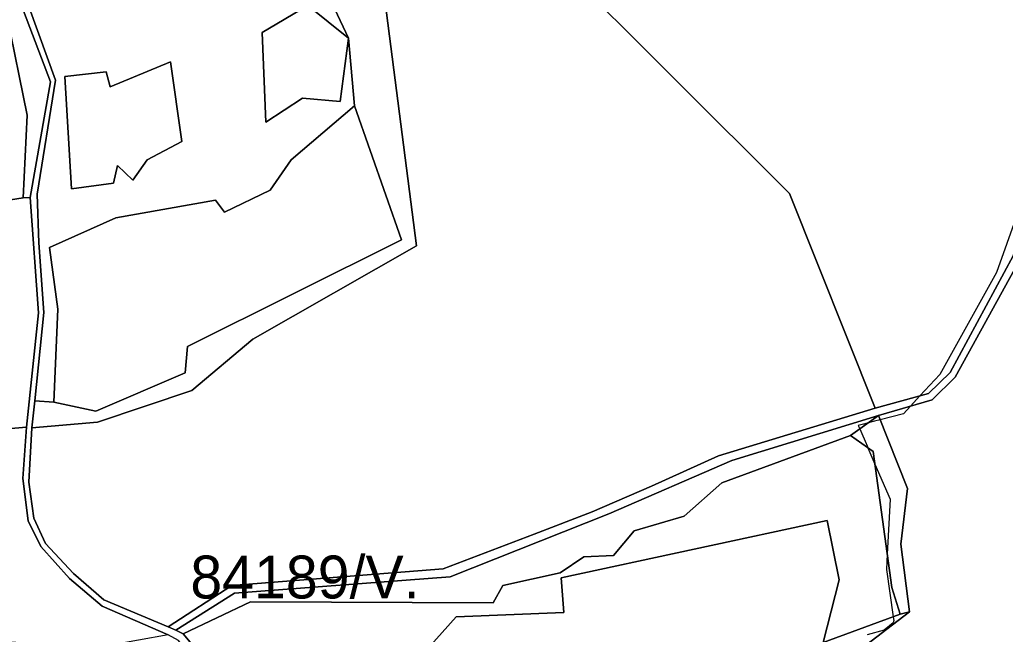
# Model space of a CAD drawing. Extents: x -477304 to -465429, y -1159113 to -1149210.
# Drawn here: x -468805.4 to -468460.2, y -1152410.1 to -1152194.9 of the extents above; entities that cross this region are included whole.
import ezdxf

# ---------------------------------------------------------------- set-up
doc = ezdxf.new("R2010")
doc.units = 0
for name, color, linetype in [('BPEJ_s', 7, 'Continuous'), ('ostatni_s', 7, 'Continuous'), ('PUPFL_s', 7, 'Continuous'), ('trav_porost_s', 7, 'Continuous')]:
    doc.layers.add(name, color=color, linetype=linetype)

msp = doc.modelspace()

# ---------------------------------------------------------------- linework, layer by layer
at = {"layer": 'BPEJ_s'}
msp.add_lwpolyline([(-468449.39, -1152244.45), (-468463.18, -1152283.47), (-468483.12, -1152319.11), (-468490.06, -1152326.62), (-468493.39, -1152330.23), (-468495.84, -1152332.89), (-468503.97, -1152334.99), (-468505.97, -1152335.5), (-468508.19, -1152336.07), (-468509.84, -1152336.5), (-468511.66, -1152336.97), (-468511.15, -1152338.16), (-468508.57, -1152344.13), (-468508.26, -1152344.84), (-468505.84, -1152350.46), (-468500.51, -1152362.8), (-468501.5, -1152382), (-468501.78, -1152387.4), (-468499.42, -1152403.95), (-468499.24, -1152405.22), (-468499.45, -1152406.07), (-468502.63, -1152408.61), (-468508.57, -1152410.31)], dxfattribs=at)
msp.add_lwpolyline([(-468449.39, -1152244.45), (-468463.18, -1152283.47), (-468483.12, -1152319.11), (-468490.06, -1152326.62), (-468493.39, -1152330.23), (-468495.84, -1152332.89), (-468503.97, -1152334.99), (-468505.97, -1152335.5), (-468508.19, -1152336.07), (-468509.84, -1152336.5), (-468511.66, -1152336.97), (-468511.15, -1152338.16), (-468508.57, -1152344.13), (-468508.26, -1152344.84), (-468505.84, -1152350.46), (-468500.51, -1152362.8), (-468501.5, -1152382), (-468501.78, -1152387.4), (-468499.42, -1152403.95), (-468499.24, -1152405.22), (-468499.45, -1152406.07), (-468502.63, -1152408.61), (-468508.57, -1152410.31)], dxfattribs=at)
at = {"layer": 'ostatni_s'}
for points in [[(-468435.07, -1152164.85), (-468440.48, -1152236.86), (-468454.22, -1152277.51), (-468477.71, -1152320.03), (-468485.74, -1152327.99), (-468504.56, -1152333.51), (-468555.93, -1152349.19), (-468599.03, -1152367.94), (-468654.63, -1152390), (-468730.1, -1152395.73), (-468750.62, -1152408.68), (-468753.36, -1152407.43), (-468731.05, -1152393.04), (-468657.06, -1152387.14), (-468625.15, -1152375.07), (-468604.81, -1152367.15), (-468584.12, -1152358.23), (-468560.64, -1152347.57), (-468505.68, -1152330.94), (-468487.11, -1152325.81), (-468479.48, -1152318.43), (-468457.36, -1152277.53), (-468442.58, -1152236.46), (-468437.35, -1152162.61)], [(-468899.74, -1152219.24), (-468914.42, -1152222.31), (-468922.53, -1152244.87), (-468921.54, -1152269.45), (-468925.48, -1152270), (-468926.83, -1152246.22), (-468922.83, -1152226.68), (-468913.66, -1152189.65), (-468889.17, -1152184.67), (-468879.65, -1152182.52), (-468807.05, -1152167.07), (-468807.14, -1152183.38), (-468794.61, -1152216.69), (-468801.64, -1152257.19), (-468804.13, -1152257.31), (-468802.78, -1152228.3), (-468809.82, -1152193.34), (-468826.25, -1152185.69), (-468837.06, -1152197.39), (-468862.18, -1152214.35), (-468861.69, -1152222.19), (-468874.49, -1152225.63), (-468875.72, -1152218.87)]]:
    msp.add_lwpolyline(points, close=True, dxfattribs=at)
for points in [[(-468819.22, -1152463.9), (-468802.58, -1152450.55), (-468793.54, -1152446.16), (-468772.14, -1152444.23), (-468751.21, -1152445.23), (-468746.29, -1152440.57), (-468744.1, -1152435.65), (-468744.3, -1152422.89), (-468745.76, -1152417.17), (-468749.75, -1152412.25), (-468753.37, -1152410.26), (-468776.53, -1152400.21), (-468787.93, -1152390.52), (-468797.97, -1152379.35), (-468802.36, -1152370.38), (-468804.27, -1152355.55), (-468803.01, -1152337.62), (-468798.82, -1152297.53), (-468801.64, -1152257.19), (-468794.61, -1152216.69), (-468807.14, -1152183.38)], [(-468804.96, -1152182.43), (-468792.77, -1152216.04), (-468799.28, -1152256.03), (-468798.67, -1152272.99), (-468796.95, -1152297.47), (-468800.06, -1152328.29), (-468801.14, -1152337.79), (-468802.12, -1152356.87), (-468800.44, -1152369.43), (-468796.29, -1152378.27), (-468786.57, -1152388.85), (-468775.95, -1152397.97), (-468753.36, -1152407.43), (-468750.62, -1152408.68), (-468748.13, -1152409.88), (-468745.64, -1152412.82)], [(-468809.82, -1152193.34), (-468802.78, -1152228.3), (-468804.13, -1152257.31), (-468819.84, -1152259.68)]]:
    msp.add_lwpolyline(points, dxfattribs=at)
at = {"layer": 'PUPFL_s'}
for points in [[(-468457.36, -1152277.53), (-468479.48, -1152318.43), (-468487.11, -1152325.81), (-468505.68, -1152330.94), (-468535.7, -1152255.77), (-468658.42, -1152133.3), (-468686.75, -1152101.45), (-468714.57, -1152060.88), (-468732.83, -1151964.82), (-468767.43, -1151899.55), (-468776.38, -1151881.32)], [(-468715.96, -1152146.54), (-468690.19, -1152201.42), (-468704.47, -1152189.9), (-468720.41, -1152199.42), (-468719.12, -1152230.79), (-468706.29, -1152222.34), (-468693.14, -1152223.51), (-468690.19, -1152201.42), (-468688.14, -1152225.02), (-468710.34, -1152243.94), (-468717.65, -1152254.57), (-468733.62, -1152262.32), (-468736.75, -1152258.05), (-468771.7, -1152264.25), (-468794.9, -1152274.61), (-468791.97, -1152296.24), (-468793.39, -1152328.78), (-468800.06, -1152328.29), (-468796.95, -1152297.47), (-468798.67, -1152272.99), (-468799.28, -1152256.03), (-468792.77, -1152216.04), (-468804.96, -1152182.43)], [(-468414.6, -1152482.07), (-468475.27, -1152463.48), (-468510.57, -1152446.24), (-468523.64, -1152442.55), (-468513.51, -1152420.1), (-468511.1, -1152415.52), (-468493.68, -1152402.2), (-468496.72, -1152378.56), (-468494.38, -1152358.98), (-468504.56, -1152333.51), (-468485.74, -1152327.99), (-468477.71, -1152320.03), (-468454.22, -1152277.51)], [(-468745.64, -1152412.82), (-468748.13, -1152409.88), (-468724.54, -1152398.76), (-468639.54, -1152399.09), (-468636.12, -1152393.04), (-468616.06, -1152388.56), (-468607.74, -1152382.92), (-468597.42, -1152382.46), (-468590.1, -1152373.91), (-468572.58, -1152368.73), (-468559.47, -1152357.03), (-468514.43, -1152340.48), (-468506.43, -1152346.14), (-468499.89, -1152393.74), (-468497.03, -1152403.07), (-468523.96, -1152412.98), (-468518.35, -1152391.04), (-468522.49, -1152370.18), (-468615.72, -1152390.3), (-468614.73, -1152402.45), (-468652.48, -1152403.95), (-468670.16, -1152423.73)]]:
    msp.add_lwpolyline(points, dxfattribs=at)
for points in [[(-468802.12, -1152356.87), (-468801.14, -1152337.79), (-468778.07, -1152335.84), (-468745.13, -1152324.76), (-468723.73, -1152306.81), (-468666.39, -1152274.05), (-468678.92, -1152176.96), (-468690.68, -1152140.77), (-468658.42, -1152133.3), (-468535.7, -1152255.77), (-468505.68, -1152330.94), (-468560.64, -1152347.57), (-468584.12, -1152358.23), (-468604.81, -1152367.15), (-468625.15, -1152375.07), (-468657.06, -1152387.14), (-468731.05, -1152393.04), (-468753.36, -1152407.43), (-468775.95, -1152397.97), (-468786.57, -1152388.85), (-468796.29, -1152378.27), (-468800.44, -1152369.43)], [(-468778.07, -1152335.84), (-468801.14, -1152337.79), (-468800.06, -1152328.29), (-468793.39, -1152328.78), (-468778.65, -1152332.02), (-468747.45, -1152318.58), (-468746.58, -1152309.37), (-468671.61, -1152271.97), (-468688.14, -1152225.02), (-468690.19, -1152201.42), (-468715.96, -1152146.54), (-468690.68, -1152140.77), (-468678.92, -1152176.96), (-468666.39, -1152274.05), (-468723.73, -1152306.81), (-468745.13, -1152324.76)], [(-468719.12, -1152230.79), (-468720.41, -1152199.42), (-468704.47, -1152189.9), (-468690.19, -1152201.42), (-468693.14, -1152223.51), (-468706.29, -1152222.34)], [(-468772.5, -1152252.18), (-468771.09, -1152245.91), (-468765.74, -1152251.07), (-468760.74, -1152243.97), (-468748.61, -1152237.58), (-468752.57, -1152209.68), (-468773.67, -1152218.47), (-468775.11, -1152213.13), (-468789.55, -1152214.85), (-468787.25, -1152254.12)], [(-468773.67, -1152218.47), (-468752.57, -1152209.68), (-468748.61, -1152237.58), (-468760.74, -1152243.97), (-468765.74, -1152251.07), (-468771.09, -1152245.91), (-468772.5, -1152252.18), (-468787.25, -1152254.12), (-468789.55, -1152214.85), (-468775.11, -1152213.13)], [(-468794.9, -1152274.61), (-468771.7, -1152264.25), (-468736.75, -1152258.05), (-468733.62, -1152262.32), (-468717.65, -1152254.57), (-468710.34, -1152243.94), (-468688.14, -1152225.02), (-468671.61, -1152271.97), (-468746.58, -1152309.37), (-468747.45, -1152318.58), (-468778.65, -1152332.02), (-468793.39, -1152328.78), (-468791.97, -1152296.24)], [(-468801.64, -1152257.19), (-468798.82, -1152297.53), (-468803.01, -1152337.62), (-468811.17, -1152338.32), (-468845.93, -1152345.71), (-468893.93, -1152352.84), (-468898, -1152345.46), (-468826.64, -1152332.68), (-468834.81, -1152292.65), (-468835.93, -1152292.86), (-468843.78, -1152277.31), (-468831.82, -1152271.04), (-468823.53, -1152271.71), (-468819.84, -1152259.68), (-468804.13, -1152257.31)], [(-468911.58, -1152352.42), (-468917.94, -1152321.66), (-468927.23, -1152287.18), (-468924.43, -1152286.65), (-468912.01, -1152318.25), (-468898, -1152345.46), (-468893.93, -1152352.84), (-468845.93, -1152345.71), (-468811.17, -1152338.32), (-468803.01, -1152337.62), (-468804.27, -1152355.55), (-468802.36, -1152370.38), (-468797.97, -1152379.35), (-468787.93, -1152390.52), (-468776.53, -1152400.21), (-468753.37, -1152410.26), (-468784.54, -1152415.84), (-468798.29, -1152413.25), (-468815.23, -1152412.65), (-468821.05, -1152419.11), (-468829.54, -1152418.51), (-468840.78, -1152408.15), (-468879.04, -1152399.05), (-468897.2, -1152388.73)], [(-468750.62, -1152408.68), (-468730.1, -1152395.73), (-468654.63, -1152390), (-468599.03, -1152367.94), (-468555.93, -1152349.19), (-468504.56, -1152333.51), (-468514.43, -1152340.48), (-468559.47, -1152357.03), (-468572.58, -1152368.73), (-468590.1, -1152373.91), (-468597.42, -1152382.46), (-468607.74, -1152382.92), (-468616.06, -1152388.56), (-468636.12, -1152393.04), (-468639.54, -1152399.09), (-468724.54, -1152398.76), (-468748.13, -1152409.88)], [(-468493.68, -1152402.2), (-468497.03, -1152403.07), (-468499.89, -1152393.74), (-468506.43, -1152346.14), (-468514.43, -1152340.48), (-468504.56, -1152333.51), (-468494.38, -1152358.98), (-468496.72, -1152378.56)], [(-468497.03, -1152403.07), (-468493.68, -1152402.2), (-468511.1, -1152415.52), (-468513.51, -1152420.1), (-468529.3, -1152424.14), (-468523.96, -1152412.98)]]:
    msp.add_lwpolyline(points, close=True, dxfattribs=at)
at = {"layer": 'trav_porost_s'}
msp.add_lwpolyline([(-468670.16, -1152423.73), (-468652.48, -1152403.95), (-468614.73, -1152402.45), (-468615.72, -1152390.3), (-468522.49, -1152370.18), (-468518.35, -1152391.04), (-468523.96, -1152412.98)], dxfattribs=at)

# ---------------------------------------------------------------- texts
at = {"layer": 'BPEJ_s'}
msp.add_text('84189/V.', height=15, dxfattribs=at).set_placement((-468745.6, -1152397.52))

doc.saveas('drawing.dxf')
